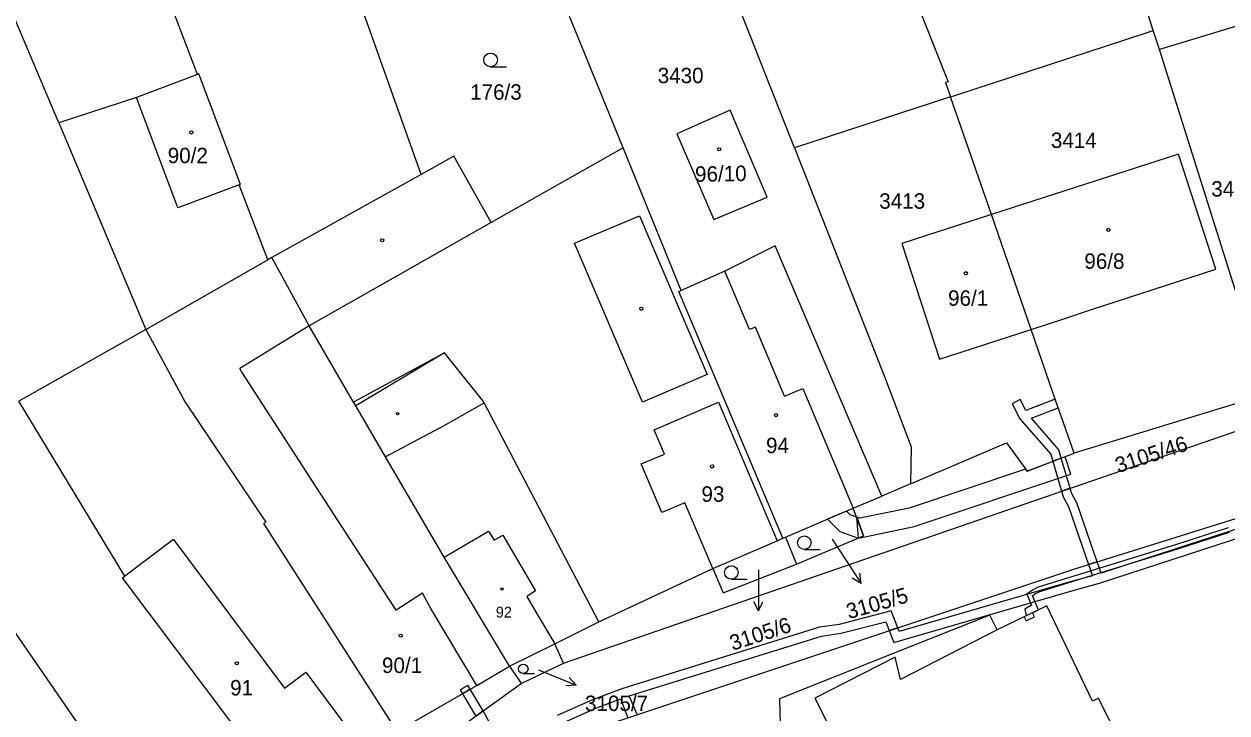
# Model space of a CAD drawing. Extents: x -776734 to -748832, y -1118122 to -976986.
# Drawn here: x -753177.2 to -753044.6, y -1115599.4 to -1115523.5 of the extents above; entities that cross this region are included whole.
import ezdxf

# ---------------------------------------------------------------- set-up
doc = ezdxf.new("R2010")
doc.units = 0
for name, color, linetype in [('KM_Hranice parcel', 7, 'Continuous'), ('KM_Parcelní čísla', 7, 'Continuous'), ('KM_Pop  PČ popisy', 7, 'Continuous'), ('KM_Vnitřní kresba', 7, 'Continuous'), ('KM_Věcná břemena k části', 7, 'Continuous'), ('KM_Značky budov', 7, 'Continuous'), ('KM_Značky kultur', 7, 'Continuous')]:
    doc.layers.add(name, color=color, linetype=linetype)

msp = doc.modelspace()

# ---------------------------------------------------------------- linework, layer by layer
at = {"layer": 'KM_Hranice parcel'}
for p, q in [((-753158.06, -1115529.01), (-753164.78, -1115511.33)), ((-753173.34, -1115534.33), (-753182.77, -1115511.96)), ((-753092.24, -1115537.11), (-753102.12, -1115512.03)), ((-753052.68, -1115524.15), (-753054.49, -1115518.4)), ((-753133.38, -1115540.03), (-753140.72, -1115519.45)), ((-753052.01, -1115526.27), (-753052.68, -1115524.15)), ((-753042.76, -1115523.46), (-753052.01, -1115526.27)), ((-753158.06, -1115529.01), (-753164.77, -1115531.55)), ((-753164.77, -1115531.55), (-753173.34, -1115534.33)), ((-753075.03, -1115531.47), (-753092.24, -1115537.11)), ((-753070.53, -1115544.46), (-753075.03, -1115531.47)), ((-753173.34, -1115534.33), (-753163.74, -1115557.11)), ((-753104.71, -1115552.82), (-753111.11, -1115537.1)), ((-753133.38, -1115540.03), (-753149.86, -1115549.19)), ((-753066.15, -1115557.11), (-753070.53, -1115544.46)), ((-753163.74, -1115557.11), (-753177.75, -1115565.03)), ((-753063.74, -1115564.06), (-753066.15, -1115557.11)), ((-753134.68, -1115561.79), (-753140.84, -1115565.13)), ((-753061.42, -1115570.77), (-753063.74, -1115564.06)), ((-753041.11, -1115564.53), (-753061.42, -1115570.77)), ((-753079.45, -1115574.13), (-753082.62, -1115575.48)), ((-753085.75, -1115576.81), (-753082.62, -1115575.48)), ((-753093.52, -1115580.13), (-753093.23, -1115580.01)), ((-753093.23, -1115580.01), (-753092.03, -1115583)), ((-753113.8, -1115589.36), (-753101.25, -1115583.48)), ((-753118.67, -1115591.79), (-753113.8, -1115589.36)), ((-753123.67, -1115594.22), (-753118.67, -1115591.79)), ((-753117.71, -1115593.89), (-753118.67, -1115591.79)), ((-753123.67, -1115594.22), (-753122.36, -1115596.14)), ((-753122.36, -1115596.14), (-753117.71, -1115593.89))]:
    msp.add_line(p, q, dxfattribs=at)
for points in [[(-753085.67, -1115503.45), (-753084.67, -1115506.24), (-753075.29, -1115529.81), (-753075.57, -1115529.91), (-753075.03, -1115531.47)], [(-753111.11, -1115537.1), (-753119.01, -1115517.7), (-753119.43, -1115516.62)], [(-753075.03, -1115531.47), (-753074.56, -1115531.31), (-753053.59, -1115524.45), (-753052.68, -1115524.15)], [(-753041.11, -1115564.53), (-753040.52, -1115562.65), (-753041.33, -1115560.07), (-753052.01, -1115526.27)], [(-753153.44, -1115541.18), (-753153.32, -1115541.13), (-753157.91, -1115528.95), (-753158.06, -1115529.01)], [(-753153.44, -1115541.18), (-753160.2, -1115543.72), (-753164.77, -1115531.55)], [(-753101.11, -1115545), (-753095.25, -1115542.52), (-753099.32, -1115532.95), (-753105.21, -1115535.56), (-753101.11, -1115545)], [(-753111.11, -1115537.1), (-753125.66, -1115545.33), (-753129.78, -1115538.03), (-753133.38, -1115540.03)], [(-753092.24, -1115537.11), (-753082.2, -1115562.61), (-753079.39, -1115570.06), (-753079.45, -1115574.13)], [(-753066.15, -1115557.11), (-753062.44, -1115555.9), (-753059.59, -1115554.97), (-753045.78, -1115550.47), (-753049.9, -1115537.78), (-753070.53, -1115544.46)], [(-753149.86, -1115549.19), (-753150.3, -1115549.44), (-753153.44, -1115541.18)], [(-753070.53, -1115544.46), (-753080.39, -1115547.65), (-753076.24, -1115560.4), (-753066.15, -1115557.11)], [(-753117.71, -1115593.89), (-753059.47, -1115573.8), (-753016.02, -1115558.84), (-753007.66, -1115554.44), (-753002.34, -1115551.48), (-752994.05, -1115547.25), (-752989.81, -1115544.97)], [(-753082.62, -1115575.48), (-753094.35, -1115547.9), (-753099.91, -1115550.71), (-753104.71, -1115552.82)], [(-753140.84, -1115565.13), (-753145.75, -1115556.7), (-753149.86, -1115549.19)], [(-753093.52, -1115580.13), (-753104.99, -1115552.94), (-753104.71, -1115552.82)], [(-753163.74, -1115557.11), (-753159.4, -1115565.12), (-753150.51, -1115578.35), (-753150.76, -1115578.51), (-753136.09, -1115601.45)], [(-753113.8, -1115589.36), (-753126.43, -1115565.22), (-753126.52, -1115565.05), (-753130.82, -1115559.68), (-753134.68, -1115561.79)], [(-753154.26, -1115600.52), (-753166.3, -1115584.48), (-753166.06, -1115584.3), (-753177.75, -1115565.03)], [(-753123.67, -1115594.22), (-753130.86, -1115582.21), (-753137.33, -1115571.15), (-753140.61, -1115565.52), (-753140.84, -1115565.13)], [(-753079.45, -1115574.13), (-753074.43, -1115572.01), (-753068.86, -1115569.63), (-753066.6, -1115572.73), (-753061.42, -1115570.77)], [(-753117.34, -1115602.17), (-753061.32, -1115583.49), (-753036.54, -1115575.75), (-753036.1, -1115575.59)], [(-753093.23, -1115580.01), (-753087.76, -1115577.67), (-753085.75, -1115576.81)], [(-753092.03, -1115583), (-753084.61, -1115579.86), (-753085.75, -1115576.81)], [(-753101.25, -1115583.48), (-753094.15, -1115580.41), (-753093.52, -1115580.13)], [(-753101.25, -1115583.48), (-753100.09, -1115586.14), (-753092.03, -1115583)], [(-753080.28, -1115611.48), (-753075.07, -1115614.58), (-753071.51, -1115612.94), (-753067.27, -1115622.56), (-753051.24, -1115614.45), (-753055.34, -1115606.22), (-753054.67, -1115605.89), (-753058.71, -1115597.78), (-753059.37, -1115598.11), (-753064.42, -1115587.59), (-753069.89, -1115590.24), (-753070.7, -1115588.61), (-753081.55, -1115592.93), (-753093.9, -1115597.83), (-753093.74, -1115603.46), (-753084.32, -1115608.86)], [(-753136.09, -1115601.45), (-753127.26, -1115596.36), (-753123.67, -1115594.22)], [(-753229.28, -1115649.43), (-753218.46, -1115650.82), (-753203.57, -1115649.85), (-753190.12, -1115645.06), (-753178.4, -1115638.36), (-753146, -1115613.14), (-753122.36, -1115596.14)]]:
    msp.add_lwpolyline(points, dxfattribs=at)
at = {"layer": 'KM_Pop  PČ popisy'}
for p, q in [((-753088.07, -1115580.24), (-753086.53, -1115582.59)), ((-753086.53, -1115582.59), (-753084.896, -1115585.107)), ((-753096.21, -1115583.6), (-753096.22, -1115585.14)), ((-753084.896, -1115585.107), (-753085.021, -1115583.994)), ((-753096.22, -1115585.14), (-753096.22, -1115588.141)), ((-753084.896, -1115585.107), (-753085.861, -1115584.54)), ((-753096.22, -1115588.141), (-753096.721, -1115587.14)), ((-753096.22, -1115588.141), (-753095.719, -1115587.14)), ((-753120.46, -1115594.63), (-753119.1, -1115595.19)), ((-753119.1, -1115595.19), (-753116.318, -1115596.314)), ((-753116.318, -1115596.314), (-753117.058, -1115595.475)), ((-753116.318, -1115596.314), (-753117.434, -1115596.403))]:
    msp.add_line(p, q, dxfattribs=at)
at = {"layer": 'KM_Vnitřní kresba'}
for p, q in [((-753125.66, -1115545.33), (-753145.75, -1115556.7)), ((-753116.47, -1115547.6), (-753109.32, -1115544.58)), ((-753109.32, -1115544.58), (-753101.87, -1115562.08)), ((-753109, -1115565.14), (-753116.47, -1115547.6)), ((-753163.74, -1115557.11), (-753150.3, -1115549.44)), ((-753097.19, -1115557.14), (-753099.91, -1115550.71)), ((-753145.75, -1115556.7), (-753153.4, -1115561.42)), ((-753096.54, -1115556.87), (-753097.19, -1115557.14)), ((-753093.32, -1115564.48), (-753096.54, -1115556.87)), ((-753130.82, -1115559.68), (-753140.61, -1115565.52)), ((-753153.19, -1115561.74), (-753153.4, -1115561.42)), ((-753144.84, -1115574.66), (-753153.19, -1115561.74)), ((-753101.87, -1115562.08), (-753109, -1115565.14)), ((-753093.32, -1115564.48), (-753091.33, -1115563.63)), ((-753091.33, -1115563.63), (-753085.75, -1115576.81)), ((-753131.38, -1115567.99), (-753126.43, -1115565.22)), ((-753107.71, -1115568.18), (-753100.61, -1115565.13)), ((-753100.61, -1115565.13), (-753094.15, -1115580.41)), ((-753131.38, -1115567.99), (-753137.33, -1115571.15)), ((-753106.58, -1115570.85), (-753107.71, -1115568.18)), ((-753109.15, -1115571.93), (-753106.58, -1115570.85)), ((-753106.85, -1115577.3), (-753109.15, -1115571.93)), ((-753136.16, -1115588.08), (-753144.84, -1115574.66)), ((-753104.31, -1115576.23), (-753106.85, -1115577.3)), ((-753101.25, -1115583.48), (-753104.31, -1115576.23)), ((-753160.7, -1115580.27), (-753166.06, -1115584.3)), ((-753160.7, -1115580.27), (-753148.45, -1115596.65)), ((-753130.86, -1115582.21), (-753125.95, -1115579.34)), ((-753133.25, -1115586.2), (-753136.16, -1115588.08)), ((-753132.32, -1115587.86), (-753133.25, -1115586.2)), ((-753127.26, -1115596.36), (-753132.32, -1115587.86)), ((-753168.45, -1115604.56), (-753179.24, -1115588.92)), ((-753120.66, -1115588.39), (-753118.67, -1115591.79)), ((-753069.89, -1115590.24), (-753080.55, -1115595.72)), ((-753081.14, -1115593.24), (-753090, -1115597.77)), ((-753080.55, -1115595.72), (-753081.14, -1115593.24)), ((-753148.45, -1115596.65), (-753146.12, -1115594.91)), ((-753146.12, -1115594.91), (-753140.36, -1115602.61)), ((-753090, -1115597.77), (-753084.32, -1115608.86))]:
    msp.add_line(p, q, dxfattribs=at)
msp.add_lwpolyline([(-753125.95, -1115579.34), (-753125.35, -1115580.36), (-753124.38, -1115579.79), (-753120.77, -1115585.93), (-753121.73, -1115586.55), (-753120.66, -1115588.39)], dxfattribs=at)
at = {"layer": 'KM_Věcná břemena k části'}
for points in [[(-753063.76, -1115571.65), (-753062.82, -1115571.3), (-753063.09, -1115570.38), (-753066.11, -1115566.9), (-753063.15, -1115565.76), (-753063.48, -1115564.81), (-753066.72, -1115566.06), (-753067.34, -1115564.85), (-753068.23, -1115565.3), (-753067.38, -1115566.97), (-753063.99, -1115570.87)], [(-753062.41, -1115571.15), (-753066.6, -1115572.73), (-753066.75, -1115572.52), (-753079.59, -1115576.81), (-753085.04, -1115577.92), (-753085.38, -1115577.8), (-753084.61, -1115579.86), (-753085.19, -1115580.11), (-753079.03, -1115578.85), (-753061.77, -1115573.08)], [(-753061.84, -1115574.62), (-753062.82, -1115571.3), (-753063.76, -1115571.65), (-753062.79, -1115574.94)], [(-753058.85, -1115582.72), (-753061.12, -1115576.23), (-753061.65, -1115575.25), (-753061.84, -1115574.62), (-753062.79, -1115574.94), (-753062.58, -1115575.64), (-753062.04, -1115576.63), (-753059.81, -1115583.02)], [(-753031.79, -1115577.02), (-753032.46, -1115576.44), (-753032.81, -1115576.3), (-753039.48, -1115577.8), (-753058.41, -1115583.98), (-753058.85, -1115582.72), (-753059.81, -1115583.02), (-753059.37, -1115584.27), (-753061.84, -1115584.94), (-753080.69, -1115590.42), (-753080.85, -1115590), (-753081.8, -1115590.32), (-753081.29, -1115591.64), (-753061.41, -1115585.85), (-753058.6, -1115585.1), (-753039.22, -1115578.76), (-753032.57, -1115577.27)], [(-753085.19, -1115580.11), (-753085.38, -1115577.8), (-753086.08, -1115577.55), (-753086.51, -1115577.14), (-753087.76, -1115577.67), (-753088.61, -1115578.03), (-753087.22, -1115579.39)], [(-753128.85, -1115597.28), (-753127.98, -1115596.78), (-753128.24, -1115596.35), (-753129.11, -1115596.85)], [(-753127.37, -1115599.74), (-753126.54, -1115599.15), (-753127.98, -1115596.78), (-753128.85, -1115597.28)]]:
    msp.add_lwpolyline(points, close=True, dxfattribs=at)
for points in [[(-753044.43, -1115579), (-753050.11, -1115580.81), (-753059.05, -1115583.57), (-753065.37, -1115585.54), (-753066.01, -1115585.85), (-753066.63, -1115586.31), (-753066.12, -1115587.5), (-753066.85, -1115587.96), (-753066.69, -1115588.69), (-753066.91, -1115588.8), (-753066.69, -1115589.25), (-753065.79, -1115588.81), (-753066.01, -1115588.36), (-753065.35, -1115588.04), (-753066.01, -1115586.47), (-753065.75, -1115586.27), (-753065.19, -1115586), (-753058.91, -1115584.05), (-753049.97, -1115581.29), (-753044.27, -1115579.48)], [(-753109.58, -1115599.58), (-753110.46, -1115597.52), (-753089.25, -1115590.92), (-753087.13, -1115590.61), (-753082.18, -1115589.34), (-753081.8, -1115590.32), (-753080.85, -1115590), (-753081.57, -1115588.14), (-753087.32, -1115589.63), (-753089.46, -1115589.94), (-753111.26, -1115596.73), (-753114.51, -1115597.93), (-753118.41, -1115599.69)], [(-753118, -1115600.6), (-753114.12, -1115598.85), (-753111.41, -1115597.85), (-753110.62, -1115599.93)], [(-753124.53, -1115602.89), (-753126.54, -1115599.15), (-753127.37, -1115599.74)]]:
    msp.add_lwpolyline(points, dxfattribs=at)
at = {"layer": 'KM_Značky budov'}
for centre, radius in [((-753158.7268, -1115535.3992), 0.175), ((-753100.5368, -1115537.2592), 0.175), ((-753137.6868, -1115547.2892), 0.175), ((-753057.6368, -1115546.1392), 0.175), ((-753073.3468, -1115550.9192), 0.175), ((-753109.1268, -1115554.8392), 0.175), ((-753135.9848, -1115566.4094), 0.1225), ((-753094.2768, -1115566.5692), 0.175), ((-753101.3168, -1115572.2192), 0.175), ((-753124.4748, -1115585.7294), 0.1225), ((-753135.6468, -1115590.8792), 0.175), ((-753153.7168, -1115593.9192), 0.175)]:
    msp.add_circle(centre, radius, dxfattribs=at)
at = {"layer": 'KM_Značky kultur'}
for p, q in [((-753125.743, -1115528.15), (-753123.993, -1115528.15)), ((-753091.143, -1115581.37), (-753089.393, -1115581.37)), ((-753099.193, -1115584.66), (-753097.443, -1115584.66)), ((-753122.135, -1115595.06), (-753120.91, -1115595.06))]:
    msp.add_line(p, q, dxfattribs=at)
for centre, radius in [((-753125.7429, -1115527.3998), 0.75), ((-753091.1429, -1115580.6198), 0.75), ((-753099.1929, -1115583.9098), 0.75), ((-753122.135, -1115594.5349), 0.525)]:
    msp.add_circle(centre, radius, dxfattribs=at)

# ---------------------------------------------------------------- texts
at = {"layer": 'KM_Parcelní čísla'}
for s, height, p in [('3430', 1.7, (-753107.314, -1115529.97)), ('176/3', 1.7, (-753127.99, -1115531.79)), ('3414', 1.7, (-753063.97, -1115537.11)), ('90/2', 1.7, (-753161.33, -1115538.79)), ('3407/1', 1.7, (-753046.29, -1115542.47)), ('3413', 1.7, (-753082.89, -1115543.81)), ('96/8', 1.7, (-753060.28, -1115550.44)), ('96/1', 1.7, (-753075.3, -1115554.51)), ('94', 1.7, (-753095.37, -1115570.75)), ('93', 1.7, (-753102.49, -1115576.11)), ('92', 1.19, (-753125.16, -1115588.875)), ('90/1', 1.7, (-753137.71, -1115594.99)), ('91', 1.7, (-753154.45, -1115597.46)), ('3105/7', 1.7, (-753115.33, -1115599.178))]:
    msp.add_text(s, height=height, dxfattribs=at).set_placement(p)
for s, rotation, p in [('96/10', 1, (-753103.183, -1115540.847)), ('3105/46', 18, (-753056.557, -1115572.958)), ('3105/5', 16, (-753086.244, -1115589.068)), ('3105/6', 18, (-753099.058, -1115592.549))]:
    msp.add_text(s, height=1.7, rotation=rotation, dxfattribs=at).set_placement(p)

doc.saveas('drawing.dxf')
